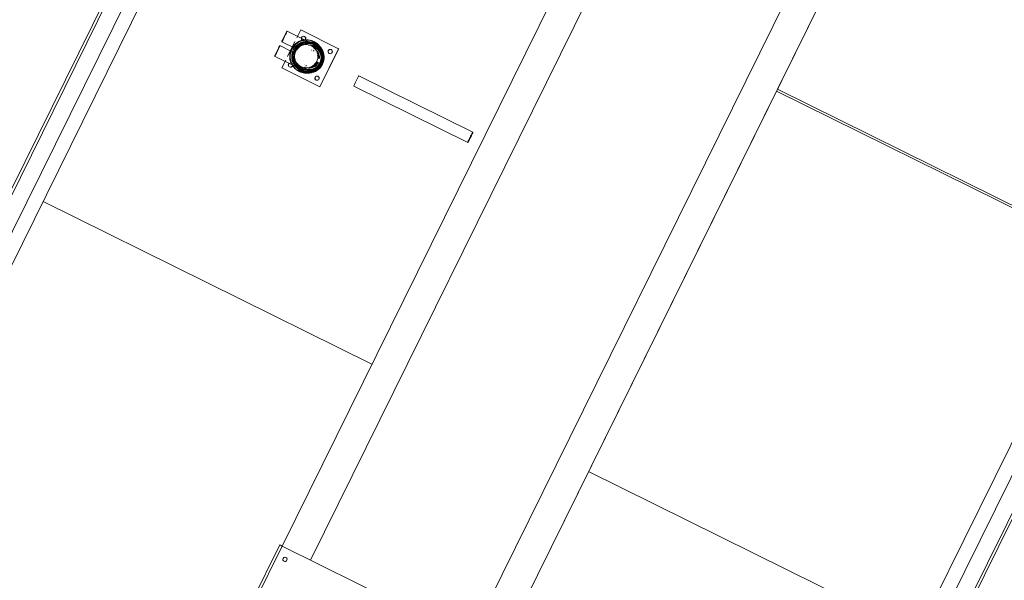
# Model space of a CAD drawing. Header units: metres. Extents: x 135583 to 135939, y 457896 to 458258.
# Tile 325 of 599: x 135800.24 to 135802.56, y 457921.46 to 457922.78. Entities that reach past the tile are written whole.
import ezdxf

# ---------------------------------------------------------------- set-up
doc = ezdxf.new("R2010")
doc.units = ezdxf.units.M
doc.layers.add('NIEUWE INSTALLATIE', color=250, linetype='Continuous', lineweight=0)

msp = doc.modelspace()

# ---------------------------------------------------------------- linework, layer by layer
at = {"layer": 'NIEUWE INSTALLATIE'}
for p, q in [((135802.4429, 457926.8765), (135799.7841, 457921.4978)), ((135799.7895, 457921.4951), (135802.4483, 457926.8738)), ((135799.8558, 457921.4623), (135802.5146, 457926.841)), ((135804.5765, 457925.8218), (135801.9177, 457920.4431)), ((135801.984, 457920.4103), (135804.6428, 457925.789)), ((135801.9894, 457920.4076), (135804.6482, 457925.7864)), ((135799.8251, 457921.4775), (135800.7114, 457923.2704)), ((135801.6948, 457923.2305), (135800.8604, 457921.5425)), ((135801.762, 457923.1973), (135800.9276, 457921.5092)), ((135800.9276, 457921.5092), (135801.762, 457923.1973)), ((135801.3041, 457921.3231), (135802.1385, 457923.0111)), ((135802.1385, 457923.0111), (135801.3041, 457921.3231)), ((135801.3714, 457921.2899), (135802.2058, 457922.9779)), ((135802.0286, 457922.6193), (135802.2058, 457922.9779)), ((135801.5175, 457922.8719), (135800.8603, 457921.5425)), ((135800.9225, 457922.731), (135800.872, 457922.7559)), ((135800.8952, 457922.7406), (135800.9043, 457922.759)), ((135800.9043, 457922.759), (135800.9938, 457922.7147)), ((135800.8856, 457922.7068), (135800.8552, 457922.7219)), ((135800.8596, 457922.7308), (135800.8901, 457922.7158)), ((135800.8734, 457922.6966), (135800.8908, 457922.7317)), ((135800.9284, 457922.7342), (135800.927, 457922.7345)), ((135800.9373, 457922.7192), (135800.9372, 457922.7193)), ((135800.9391, 457922.7164), (135800.9372, 457922.7173)), ((135800.9376, 457922.7202), (135800.9375, 457922.7202)), ((135800.939, 457922.7234), (135800.9383, 457922.7238)), ((135800.9392, 457922.7258), (135800.9384, 457922.7262)), ((135800.9389, 457922.7272), (135800.9386, 457922.7274)), ((135800.9423, 457922.7226), (135800.9405, 457922.724)), ((135800.8428, 457922.6968), (135800.8932, 457922.6719)), ((135800.9295, 457922.7111), (135800.9292, 457922.7112)), ((135800.9299, 457922.7106), (135800.9297, 457922.7107)), ((135800.9363, 457922.7091), (135800.9338, 457922.7103)), ((135800.9357, 457922.7143), (135800.935, 457922.7147)), ((135800.9938, 457922.7147), (135800.9495, 457922.6251)), ((135800.9496, 457922.625), (135800.9939, 457922.7146)), ((135800.9938, 457922.7147), (135800.9939, 457922.7146)), ((135800.8599, 457922.6693), (135800.869, 457922.6877)), ((135800.9131, 457922.6785), (135800.9133, 457922.6784)), ((135800.9138, 457922.6784), (135800.914, 457922.6783)), ((135800.9138, 457922.6718), (135800.9145, 457922.6715)), ((135800.9165, 457922.6754), (135800.919, 457922.6742)), ((135800.9495, 457922.6251), (135800.8599, 457922.6693)), ((135800.8932, 457922.6661), (135800.8943, 457922.6652)), ((135800.9059, 457922.6612), (135800.9062, 457922.6611)), ((135800.9068, 457922.6621), (135800.9075, 457922.6617)), ((135800.9086, 457922.6637), (135800.9093, 457922.6633)), ((135800.9097, 457922.6617), (135800.912, 457922.6612)), ((135800.9109, 457922.6664), (135800.911, 457922.6664)), ((135800.9115, 457922.6673), (135800.9116, 457922.6672)), ((135800.9131, 457922.6684), (135800.9149, 457922.6675)), ((135801.3102, 457922.5176), (135801.0415, 457922.6504)), ((135801.0295, 457922.6263), (135801.2982, 457922.4934)), ((135801.3714, 457921.2898), (135802.0286, 457922.6193)), ((135802.0263, 457922.6148), (135802.8018, 457922.2315)), ((135802.8347, 457922.2208), (135802.0286, 457922.6193)), ((135802.0286, 457922.6193), (135802.8347, 457922.2208)), ((135800.2967, 457922.3543), (135801.0722, 457921.971)), ((135802.8347, 457922.2208), (135801.9484, 457920.4279)), ((135801.5832, 457921.7184), (135802.3586, 457921.3351)), ((135800.855, 457921.5451), (135800.6334, 457921.0969)), ((135800.6388, 457921.0942), (135800.8604, 457921.5425)), ((135800.8604, 457921.5425), (135801.3714, 457921.2899))]:
    msp.add_line(p, q, dxfattribs=at)
at = {"layer": 'NIEUWE INSTALLATIE', "flags": 128}
for points in [[(135800.9538, 457922.6787), (135800.9545, 457922.6801), (135800.9551, 457922.6816), (135800.9556, 457922.6831), (135800.9561, 457922.6846), (135800.9566, 457922.6861), (135800.9569, 457922.6876), (135800.9572, 457922.6891), (135800.9575, 457922.6907), (135800.9577, 457922.6922), (135800.9578, 457922.6938), (135800.9579, 457922.6954), (135800.9579, 457922.697), (135800.9578, 457922.6985), (135800.9577, 457922.7001), (135800.9575, 457922.7016), (135800.9572, 457922.7032), (135800.9569, 457922.7047), (135800.9565, 457922.7063), (135800.9561, 457922.7078), (135800.9556, 457922.7093), (135800.9551, 457922.7107), (135800.9544, 457922.7122), (135800.9538, 457922.7136), (135800.953, 457922.715), (135800.9523, 457922.7164), (135800.9514, 457922.7177), (135800.9505, 457922.719), (135800.9496, 457922.7202), (135800.9486, 457922.7215), (135800.9476, 457922.7226), (135800.9465, 457922.7238), (135800.9454, 457922.7249), (135800.9442, 457922.7259), (135800.943, 457922.7269), (135800.9417, 457922.7279), (135800.9405, 457922.7288), (135800.9391, 457922.7296), (135800.9378, 457922.7304), (135800.9364, 457922.7312), (135800.935, 457922.7318), (135800.9335, 457922.7325), (135800.9321, 457922.733), (135800.9306, 457922.7335), (135800.9291, 457922.734), (135800.9284, 457922.7342)], [(135800.9521, 457922.6796), (135800.9527, 457922.6808), (135800.9532, 457922.6821), (135800.9537, 457922.6834), (135800.9541, 457922.6848), (135800.9545, 457922.6861), (135800.9549, 457922.6875), (135800.9551, 457922.6888), (135800.9554, 457922.6902), (135800.9555, 457922.6916), (135800.9556, 457922.693), (135800.9557, 457922.6944), (135800.9557, 457922.6958), (135800.9556, 457922.6972), (135800.9555, 457922.6986), (135800.9554, 457922.7), (135800.9551, 457922.7014), (135800.9549, 457922.7027), (135800.9545, 457922.7041), (135800.9541, 457922.7055), (135800.9537, 457922.7068), (135800.9532, 457922.7081), (135800.9527, 457922.7094), (135800.9521, 457922.7106), (135800.9514, 457922.7119), (135800.9507, 457922.7131), (135800.95, 457922.7143), (135800.9492, 457922.7154), (135800.9483, 457922.7166), (135800.9475, 457922.7177), (135800.9465, 457922.7187), (135800.9456, 457922.7197), (135800.9446, 457922.7207), (135800.9435, 457922.7216), (135800.9424, 457922.7225), (135800.9423, 457922.7226)], [(135800.8943, 457922.6652), (135800.8956, 457922.6643), (135800.8969, 457922.6634), (135800.8982, 457922.6625), (135800.8996, 457922.6617), (135800.901, 457922.661), (135800.9024, 457922.6603), (135800.9038, 457922.6597), (135800.9053, 457922.6591), (135800.9068, 457922.6586), (135800.9083, 457922.6582), (135800.9098, 457922.6578), (135800.9113, 457922.6575), (135800.9129, 457922.6572), (135800.9144, 457922.657), (135800.916, 457922.6569), (135800.9176, 457922.6568), (135800.9192, 457922.6568), (135800.9207, 457922.6569), (135800.9223, 457922.657), (135800.9238, 457922.6572), (135800.9254, 457922.6574), (135800.9269, 457922.6577), (135800.9285, 457922.6581), (135800.93, 457922.6585), (135800.9315, 457922.659), (135800.9329, 457922.6596), (135800.9344, 457922.6602), (135800.9358, 457922.6608), (135800.9372, 457922.6615), (135800.9386, 457922.6623), (135800.9399, 457922.6631), (135800.9412, 457922.664), (135800.9425, 457922.665), (135800.9437, 457922.6659), (135800.9449, 457922.667), (135800.9461, 457922.668), (135800.9472, 457922.6692), (135800.9482, 457922.6703), (135800.9492, 457922.6715), (135800.9502, 457922.6728), (135800.9511, 457922.6741), (135800.9519, 457922.6754), (135800.9527, 457922.6767), (135800.9535, 457922.6781), (135800.9538, 457922.6787)], [(135800.912, 457922.6612), (135800.9133, 457922.6608), (135800.9147, 457922.6606), (135800.9161, 457922.6604), (135800.9175, 457922.6602), (135800.9189, 457922.6601), (135800.9203, 457922.6601), (135800.9217, 457922.6601), (135800.9231, 457922.6601), (135800.9244, 457922.6603), (135800.9258, 457922.6604), (135800.9272, 457922.6607), (135800.9286, 457922.661), (135800.9299, 457922.6613), (135800.9313, 457922.6617), (135800.9326, 457922.6622), (135800.9339, 457922.6627), (135800.9352, 457922.6632), (135800.9365, 457922.6638), (135800.9377, 457922.6645), (135800.9389, 457922.6652), (135800.9401, 457922.6659), (135800.9412, 457922.6667), (135800.9424, 457922.6676), (135800.9434, 457922.6685), (135800.9445, 457922.6694), (135800.9455, 457922.6704), (135800.9465, 457922.6714), (135800.9474, 457922.6724), (135800.9483, 457922.6735), (135800.9491, 457922.6746), (135800.9499, 457922.6758), (135800.9507, 457922.677), (135800.9514, 457922.6782), (135800.952, 457922.6794), (135800.9521, 457922.6796)]]:
    msp.add_lwpolyline(points, dxfattribs=at)
at = {"layer": 'NIEUWE INSTALLATIE'}
for centre, major_axis, ratio, start_param, end_param in [((135800.8658, 457922.7434), (0.0062, 0.0126), 0.042553, 0, 3.141593), ((135800.8658, 457922.7434), (0.0062, 0.0126), 0.042553, 3.141593, 6.283185), ((135800.9173, 457922.6968), (0.0173, 0.035), 0.999094, 4.712376, 7.853969), ((135800.911, 457922.7389), (0.00222, 0.00448), 0.999094, 6.28318, 9.424761), ((135800.9112, 457922.7388), (0.00222, 0.00448), 0.999094, 0.000005, 3.141586), ((135800.9112, 457922.7388), (0.00222, 0.00448), 0.999094, 0.000004, 3.141584), ((135800.9113, 457922.7388), (0.00222, 0.00448), 0.999094, 6.283175, 9.424755), ((135800.911, 457922.7389), (0.00222, 0.00448), 0.999094, 3.141583, 6.283164), ((135800.9112, 457922.7388), (0.00222, 0.00448), 0.999094, 3.141584, 6.283165), ((135800.9112, 457922.7388), (0.00222, 0.00448), 0.999094, 3.141575, 6.283156), ((135800.9113, 457922.7388), (0.00222, 0.00448), 0.999094, 3.141588, 6.283168), ((135800.849, 457922.7093), (0.0062, 0.0126), 0.042553, 0, 3.141593), ((135800.849, 457922.7093), (0.0062, 0.0126), 0.042553, 3.141593, 6.283185), ((135800.9186, 457922.6961), (0.0174, 0.0352), 0.999094, 0.206358, 1.570785), ((135800.9186, 457922.6961), (0.0173, 0.035), 0.999094, 4.712379, 7.853971), ((135800.9186, 457922.6961), (0.0157, 0.0318), 0.999094, 4.712377, 7.85397), ((135800.9222, 457922.6943), (0.0164, 0.0331), 0.999094, 0.523587, 1.570785), ((135800.9207, 457922.6951), (0.0155, 0.0314), 0.999094, 4.712379, 7.853972), ((135800.9226, 457922.6942), (0.0164, 0.0331), 0.999094, 0.174522, 1.570785), ((135800.9226, 457922.6941), (0.0158, 0.032), 0.999094, 4.712375, 7.853968), ((135800.9233, 457922.6938), (0.0158, 0.032), 0.999094, 4.712376, 7.853969), ((135800.9209, 457922.695), (0.014, 0.0284), 0.999094, 4.712378, 7.853971), ((135800.9173, 457922.6968), (0.0122, 0.0247), 0.999094, 4.712376, 7.853969), ((135800.9234, 457922.6937), (0.015, 0.0303), 0.999094, 6.108642, 7.733519), ((135800.9234, 457922.6937), (0.0148, 0.03), 0.999094, 6.283185, 7.330371), ((135800.9241, 457922.6934), (0.0148, 0.03), 0.999094, 6.108641, 7.155839), ((135800.9242, 457922.6933), (0.0133, 0.0269), 0.999094, 5.410511, 6.789928), ((135800.9186, 457922.6961), (0.0174, 0.0352), 0.999094, 4.712377, 6.489542), ((135800.9243, 457922.6933), (0.0129, 0.026), 0.999094, 5.08945, 6.597333), ((135800.9222, 457922.6943), (0.0164, 0.0331), 0.999094, 4.712377, 6.566479), ((135800.9243, 457922.6933), (0.0133, 0.0269), 0.999094, 5.088304, 6.597334), ((135800.9252, 457922.6929), (0.0121, 0.0244), 0.999094, 0.000001, 0.258169), ((135800.9244, 457922.6932), (0.0129, 0.026), 0.999094, 6.16418, 6.484874), ((135800.9234, 457922.6937), (0.0148, 0.03), 0.999094, 5.235975, 6.283172), ((135800.9226, 457922.6942), (0.0164, 0.0331), 0.999094, 0.000002, 0.009287), ((135800.9269, 457922.692), (0.0121, 0.0244), 0.999094, 5.13326, 6.283173), ((135800.9226, 457922.6942), (0.0164, 0.0331), 0.999094, 6.108641, 6.117928), ((135800.9234, 457922.6937), (0.015, 0.0303), 0.999094, 5.07536, 6.037257), ((135800.9226, 457922.6942), (0.0164, 0.0331), 0.999094, 5.759575, 5.900545), ((135800.9186, 457922.6961), (0.0173, 0.035), 0.999094, 1.570784, 4.712377), ((135800.9186, 457922.6961), (0.0174, 0.0352), 0.999094, 1.570785, 2.935235), ((135800.9173, 457922.6968), (0.0173, 0.035), 0.999094, 1.570784, 4.712377), ((135800.9207, 457922.6951), (0.0155, 0.0314), 0.999094, 1.570784, 4.712377), ((135800.9186, 457922.6961), (0.0157, 0.0318), 0.999094, 1.570785, 4.712377), ((135800.9226, 457922.6942), (0.0164, 0.0331), 0.999094, 1.570784, 2.967048), ((135800.9222, 457922.6943), (0.0164, 0.0331), 0.999094, 1.570786, 2.617983), ((135800.9209, 457922.695), (0.014, 0.0284), 0.999094, 1.570784, 4.712377), ((135800.9226, 457922.6941), (0.0158, 0.032), 0.999094, 1.919852, 4.712379), ((135800.9233, 457922.6938), (0.0158, 0.032), 0.999094, 1.919851, 4.712378), ((135800.9226, 457922.6941), (0.0158, 0.032), 0.999094, 1.570787, 1.870831), ((135800.9234, 457922.6937), (0.015, 0.0303), 0.999094, 1.919851, 3.316114), ((135800.9233, 457922.6938), (0.0158, 0.032), 0.999094, 1.570784, 1.838435), ((135800.9173, 457922.6968), (0.0122, 0.0247), 0.999094, 1.570784, 4.712377), ((135800.9252, 457922.6929), (0.0121, 0.0244), 0.999094, 5.103443, 6.177036), ((135800.9244, 457922.6932), (0.0106, 0.0214), 0.999094, 5.340695, 5.969013), ((135800.9252, 457922.6929), (0.0097, 0.0196), 0.999094, 5.116165, 5.759574), ((135800.9252, 457922.6929), (0.0089, 0.0179), 0.999094, 5.125139, 5.483887), ((135800.9276, 457922.6916), (0.0086, 0.0175), 0.999094, 5.410508, 5.704595), ((135800.9244, 457922.6932), (0.0129, 0.026), 0.999094, 5.090457, 5.969015), ((135800.9251, 457922.6929), (0.0106, 0.0214), 0.999094, 5.110315, 5.759575), ((135800.927, 457922.692), (0.0089, 0.0179), 0.999094, 5.160524, 5.497778), ((135800.9241, 457922.6934), (0.0148, 0.03), 0.999094, 5.061444, 5.779386), ((135800.9226, 457922.6942), (0.0164, 0.0331), 0.999094, 4.712379, 5.733447), ((135800.9737, 457922.7079), (0.00222, 0.00448), 0.999094, 6.283178, 9.424759), ((135800.9739, 457922.7078), (0.00222, 0.00448), 0.999094, 0.000013, 3.141594), ((135800.9739, 457922.7078), (0.00222, 0.00448), 0.999094, 0.000004, 3.141585), ((135800.974, 457922.7078), (0.00222, 0.00448), 0.999094, 0.020064, 3.141583), ((135800.9737, 457922.7079), (0.00222, 0.00448), 0.999094, 3.141591, 6.283172), ((135800.9739, 457922.7078), (0.00222, 0.00448), 0.999094, 3.141592, 4.67646), ((135800.9739, 457922.7078), (0.00222, 0.00448), 0.999094, 3.141589, 4.676457), ((135800.974, 457922.7078), (0.00222, 0.00448), 0.999094, 3.141595, 4.640546), ((135800.9739, 457922.7078), (0.00222, 0.00448), 0.999094, 4.736461, 6.283172), ((135800.9739, 457922.7078), (0.00222, 0.00448), 0.999094, 4.736458, 6.283169), ((135800.88, 457922.6761), (0.00222, 0.00448), 0.999094, 0.000006, 3.141587), ((135800.8801, 457922.6761), (0.00222, 0.00448), 0.999094, 6.283183, 9.424764), ((135800.8801, 457922.6761), (0.00222, 0.00448), 0.999094, 6.28318, 9.424761), ((135800.8803, 457922.676), (0.00222, 0.00448), 0.999094, 6.283185, 9.424766), ((135800.88, 457922.6761), (0.00222, 0.00448), 0.999094, 3.14161, 6.283191), ((135800.8801, 457922.6761), (0.00222, 0.00448), 0.999094, 3.141587, 6.283168), ((135800.8801, 457922.6761), (0.00222, 0.00448), 0.999094, 3.141599, 6.28318), ((135800.8803, 457922.676), (0.00222, 0.00448), 0.999094, 3.141598, 6.283179), ((135800.9234, 457922.6937), (0.0148, 0.03), 0.999094, 2.094384, 3.141581), ((135800.9241, 457922.6934), (0.0148, 0.03), 0.999094, 2.268916, 3.316113), ((135800.9186, 457922.6961), (0.0174, 0.0352), 0.999094, 2.935237, 4.712378), ((135800.9222, 457922.6943), (0.0164, 0.0331), 0.999094, 2.858269, 4.712378), ((135800.9242, 457922.6933), (0.0133, 0.0269), 0.999094, 2.61798, 4.014244), ((135800.9243, 457922.6933), (0.0133, 0.0269), 0.999094, 2.827423, 4.712379), ((135800.9243, 457922.6933), (0.0129, 0.026), 0.999094, 2.827423, 4.712378), ((135800.9234, 457922.6937), (0.0148, 0.03), 0.999094, 3.141591, 4.712376), ((135800.9252, 457922.6929), (0.0121, 0.0244), 0.999094, 3.141591, 4.712376), ((135800.9269, 457922.692), (0.0121, 0.0244), 0.999094, 3.14159, 4.955347), ((135800.9234, 457922.6937), (0.015, 0.0303), 0.999094, 3.39314, 4.712377), ((135800.9251, 457922.6929), (0.0106, 0.0214), 0.999094, 3.316114, 4.712378), ((135800.9244, 457922.6932), (0.0129, 0.026), 0.999094, 3.455738, 4.712376), ((135800.9244, 457922.6932), (0.0106, 0.0214), 0.999094, 3.455738, 4.712375), ((135800.9241, 457922.6934), (0.0148, 0.03), 0.999094, 3.645142, 4.712378), ((135800.9252, 457922.6929), (0.0097, 0.0196), 0.999094, 3.66518, 4.712377), ((135800.9276, 457922.6916), (0.0086, 0.0175), 0.999094, 3.719819, 4.014248), ((135800.9226, 457922.6942), (0.0164, 0.0331), 0.999094, 3.841271, 4.712376), ((135800.9252, 457922.6929), (0.0089, 0.0179), 0.999094, 3.926978, 4.474363), ((135800.927, 457922.692), (0.0089, 0.0179), 0.999094, 3.926976, 4.712374), ((135800.9277, 457922.6916), (0.0082, 0.0166), 0.999094, 4.014247, 4.712378), ((135800.9276, 457922.6916), (0.0086, 0.0175), 0.999094, 4.316166, 4.712376), ((135800.9242, 457922.6933), (0.0133, 0.0269), 0.999094, 4.292086, 4.712377), ((135800.9242, 457922.6933), (0.0133, 0.0269), 0.999094, 4.712377, 4.932046), ((135800.9234, 457922.6937), (0.0148, 0.03), 0.999094, 4.712377, 4.988237), ((135800.9234, 457922.6937), (0.015, 0.0303), 0.999094, 4.712375, 5.021414), ((135800.9242, 457922.6933), (0.0133, 0.0269), 0.999094, 5.088059, 5.132827), ((135800.9241, 457922.6934), (0.0148, 0.03), 0.999094, 4.712377, 5.045878), ((135800.9226, 457922.6942), (0.0164, 0.0331), 0.999094, 3.132306, 3.141592), ((135800.9226, 457922.6942), (0.0164, 0.0331), 0.999094, 3.306829, 3.316114), ((135800.9226, 457922.6942), (0.0164, 0.0331), 0.999094, 3.524433, 3.806218), ((135800.9427, 457922.6451), (0.00222, 0.00448), 0.999094, 6.283184, 9.424765), ((135800.9428, 457922.6451), (0.00222, 0.00448), 0.999094, 6.283183, 8.710031), ((135800.9428, 457922.6451), (0.00222, 0.00448), 0.999094, 6.283183, 8.71003), ((135800.9429, 457922.645), (0.00222, 0.00448), 0.999094, 6.283172, 8.630567), ((135800.9427, 457922.6451), (0.00222, 0.00448), 0.999094, 3.141596, 6.283177), ((135800.9428, 457922.6451), (0.00222, 0.00448), 0.999094, 4.752516, 6.28317), ((135800.9428, 457922.6451), (0.00222, 0.00448), 0.999094, 4.752521, 6.283176), ((135800.9429, 457922.645), (0.00222, 0.00448), 0.999094, 4.792672, 6.283185), ((135801.0355, 457922.6383), (0.006, 0.0121), 0.042553, 0, 3.141592), ((135800.9428, 457922.6451), (0.00222, 0.00448), 0.999094, 3.141596, 4.688295), ((135800.9428, 457922.6451), (0.00222, 0.00448), 0.999094, 3.141594, 4.688294), ((135801.3042, 457922.5055), (0.006, 0.0121), 0.042553, 0.000001, 3.141593), ((135801.3042, 457922.5055), (0.006, 0.0121), 0.042553, 3.141593, 6.283185), ((135801.3042, 457922.5055), (0.0051, 0.0103), 0.042553, 1.047198, 2.094396), ((135801.3042, 457922.5055), (0.0051, 0.0103), 0.042553, 4.188791, 6.283185), ((135800.8604, 457921.5425), (-0.00538, 0.00266), 0.000001, 0, 1.570796), ((135800.8672, 457921.5112), (-0.00494, 0.00077), 1, 5.977753, 9.119345), ((135800.8672, 457921.5112), (-0.00118, 0.00486), 1, 4.014257, 7.15585)]:
    msp.add_ellipse(centre, major_axis=major_axis, ratio=ratio, start_param=start_param, end_param=end_param, dxfattribs=at)
for points, knots in [([(135800.8901, 457922.7158), (135800.89, 457922.7158), (135800.89, 457922.716), (135800.8903, 457922.7165), (135800.8905, 457922.7169)], [0.0000001, 0.0000001, 0.0000001, 0.0000001, 0.0555556, 0.1111111, 0.1111111, 0.1111111, 0.1111111]), ([(135800.8901, 457922.7158), (135800.8901, 457922.7158), (135800.8903, 457922.7159), (135800.8906, 457922.7162), (135800.8911, 457922.7167), (135800.8917, 457922.7174), (135800.8926, 457922.7183), (135800.8935, 457922.7193), (135800.8946, 457922.7204), (135800.8958, 457922.7215), (135800.8968, 457922.7223), (135800.8979, 457922.7232), (135800.899, 457922.724), (135800.9, 457922.7247), (135800.9008, 457922.7252), (135800.9012, 457922.7255), (135800.9014, 457922.7256)], [0, 0, 0, 0, 0.0555556, 0.0833333, 0.1111111, 0.1666667, 0.1944444, 0.2222222, 0.2777778, 0.3055556, 0.3333333, 0.3611111, 0.3888889, 0.4166667, 0.4305556, 0.4444444, 0.4444444, 0.4444444, 0.4444444]), ([(135800.8907, 457922.7173), (135800.8909, 457922.7175), (135800.8912, 457922.718), (135800.8917, 457922.7187), (135800.8923, 457922.7195), (135800.893, 457922.7203), (135800.8941, 457922.7215), (135800.8956, 457922.723), (135800.8974, 457922.7244), (135800.8989, 457922.7255), (135800.9005, 457922.7266), (135800.9022, 457922.7275), (135800.9039, 457922.7283), (135800.9052, 457922.7288), (135800.9064, 457922.7293), (135800.9077, 457922.7298), (135800.909, 457922.7301), (135800.9101, 457922.7304), (135800.9109, 457922.7306), (135800.9118, 457922.7308), (135800.9128, 457922.7309), (135800.9139, 457922.7311), (135800.9146, 457922.7312), (135800.915, 457922.7312), (135800.9153, 457922.7312), (135800.9156, 457922.7313), (135800.916, 457922.7313), (135800.9167, 457922.7313), (135800.9177, 457922.7313), (135800.9186, 457922.7313), (135800.9193, 457922.7313), (135800.9198, 457922.7313), (135800.9202, 457922.7313), (135800.9208, 457922.7313), (135800.9214, 457922.7313), (135800.922, 457922.7312), (135800.9223, 457922.7311), (135800.9225, 457922.731)], [0.134633, 0.134633, 0.134633, 0.134633, 0.1666667, 0.1944444, 0.2222222, 0.25, 0.2777778, 0.3333333, 0.3888889, 0.4166667, 0.4444444, 0.5, 0.5277778, 0.5555556, 0.5833333, 0.6111111, 0.6388889, 0.6666667, 0.6805556, 0.6944444, 0.7222222, 0.75, 0.7638889, 0.7708333, 0.7777778, 0.7847222, 0.7916667, 0.8055556, 0.8333333, 0.8611111, 0.875, 0.8888889, 0.9027778, 0.9166667, 0.9444444, 0.9722222, 1, 1, 1, 1]), ([(135800.9114, 457922.7299), (135800.9122, 457922.7301), (135800.9135, 457922.7304), (135800.915, 457922.7306), (135800.9159, 457922.7307), (135800.9163, 457922.7308), (135800.917, 457922.7309), (135800.9181, 457922.731), (135800.9192, 457922.731), (135800.9199, 457922.731), (135800.9203, 457922.731), (135800.9206, 457922.731), (135800.921, 457922.731), (135800.9218, 457922.731), (135800.9222, 457922.731), (135800.9225, 457922.731)], [0.6666667, 0.6666667, 0.6666667, 0.6666667, 0.7222222, 0.7569444, 0.7743056, 0.7829861, 0.7916667, 0.8263889, 0.8611111, 0.8784722, 0.8871528, 0.8958333, 0.9131944, 0.9305556, 0.9999999, 0.9999999, 0.9999999, 0.9999999]), ([(135800.8932, 457922.6719), (135800.8931, 457922.6719), (135800.8928, 457922.6721), (135800.8924, 457922.6725), (135800.892, 457922.673), (135800.8916, 457922.6734), (135800.8914, 457922.6738), (135800.8911, 457922.6742), (135800.8907, 457922.6747), (135800.8901, 457922.6755), (135800.8895, 457922.6763), (135800.8891, 457922.6768), (135800.8889, 457922.6772), (135800.8887, 457922.6774), (135800.8885, 457922.6777), (135800.8883, 457922.678), (135800.888, 457922.6786), (135800.8874, 457922.6795), (135800.8869, 457922.6805), (135800.8865, 457922.6813), (135800.8863, 457922.6818), (135800.886, 457922.6825), (135800.8857, 457922.6833), (135800.8853, 457922.6843), (135800.8848, 457922.6856), (135800.8844, 457922.6869), (135800.8841, 457922.6883), (135800.8838, 457922.6897), (135800.8835, 457922.6911), (135800.8834, 457922.6925), (135800.8833, 457922.6939), (135800.8832, 457922.6958), (135800.8833, 457922.6981), (135800.8835, 457922.7002), (135800.8838, 457922.7017), (135800.884, 457922.7028), (135800.8843, 457922.7037), (135800.8846, 457922.7046), (135800.8847, 457922.7051), (135800.8848, 457922.7053), (135800.8848, 457922.7054)], [0.0000001, 0.0000001, 0.0000001, 0.0000001, 0.0277778, 0.0555556, 0.0833333, 0.0972222, 0.1111111, 0.125, 0.1388889, 0.1666667, 0.1944444, 0.2083333, 0.2152778, 0.2222222, 0.2291667, 0.2361111, 0.25, 0.2777778, 0.3055556, 0.3194444, 0.3333333, 0.3472222, 0.3611111, 0.3888889, 0.4166667, 0.4444444, 0.4722222, 0.5, 0.5277778, 0.5555556, 0.5833333, 0.6111111, 0.6666667, 0.7222222, 0.75, 0.7777778, 0.8055556, 0.8333333, 0.8611111, 0.8647787, 0.8647787, 0.8647787, 0.8647787]), ([(135800.8874, 457922.6814), (135800.8871, 457922.6822), (135800.8866, 457922.6834), (135800.8861, 457922.6851), (135800.8857, 457922.6864), (135800.8854, 457922.6877), (135800.8851, 457922.6891), (135800.8849, 457922.6905), (135800.8847, 457922.6917), (135800.8846, 457922.6926), (135800.8846, 457922.6935), (135800.8845, 457922.6947), (135800.8845, 457922.6961), (135800.8845, 457922.6975), (135800.8846, 457922.6988), (135800.8847, 457922.7005), (135800.8849, 457922.702), (135800.8851, 457922.7033), (135800.8853, 457922.7045), (135800.8855, 457922.7055), (135800.8856, 457922.7061), (135800.8857, 457922.7066), (135800.8857, 457922.7068), (135800.8856, 457922.7068)], [0.3333333, 0.3333333, 0.3333333, 0.3333333, 0.3888889, 0.4166667, 0.4444444, 0.4722222, 0.5, 0.5277778, 0.5555556, 0.5694444, 0.5833333, 0.6111111, 0.6388889, 0.6666667, 0.6944444, 0.7222222, 0.7777778, 0.8055556, 0.8333333, 0.8888889, 0.9166667, 0.9444444, 0.9999999, 0.9999999, 0.9999999, 0.9999999]), ([(135800.8932, 457922.6719), (135800.8931, 457922.672), (135800.8928, 457922.6723), (135800.8924, 457922.6729), (135800.8921, 457922.6732), (135800.8919, 457922.6735), (135800.8917, 457922.6739), (135800.8913, 457922.6744), (135800.8908, 457922.6751), (135800.8903, 457922.6759), (135800.8899, 457922.6765), (135800.8897, 457922.6769), (135800.8896, 457922.677)], [0, 0, 0, 0, 0.0555556, 0.0833333, 0.0972222, 0.1111111, 0.125, 0.1388889, 0.1666667, 0.1944444, 0.2083333, 0.2222222, 0.2222222, 0.2222222, 0.2222222])]:
    msp.add_open_spline(points, degree=3, knots=knots, dxfattribs=at)
msp.add_open_spline([(135800.885, 457922.7059), (135800.8852, 457922.7062), (135800.8854, 457922.7067), (135800.8856, 457922.7069), (135800.8856, 457922.7068)], degree=3, dxfattribs=at)

doc.saveas('drawing.dxf')
